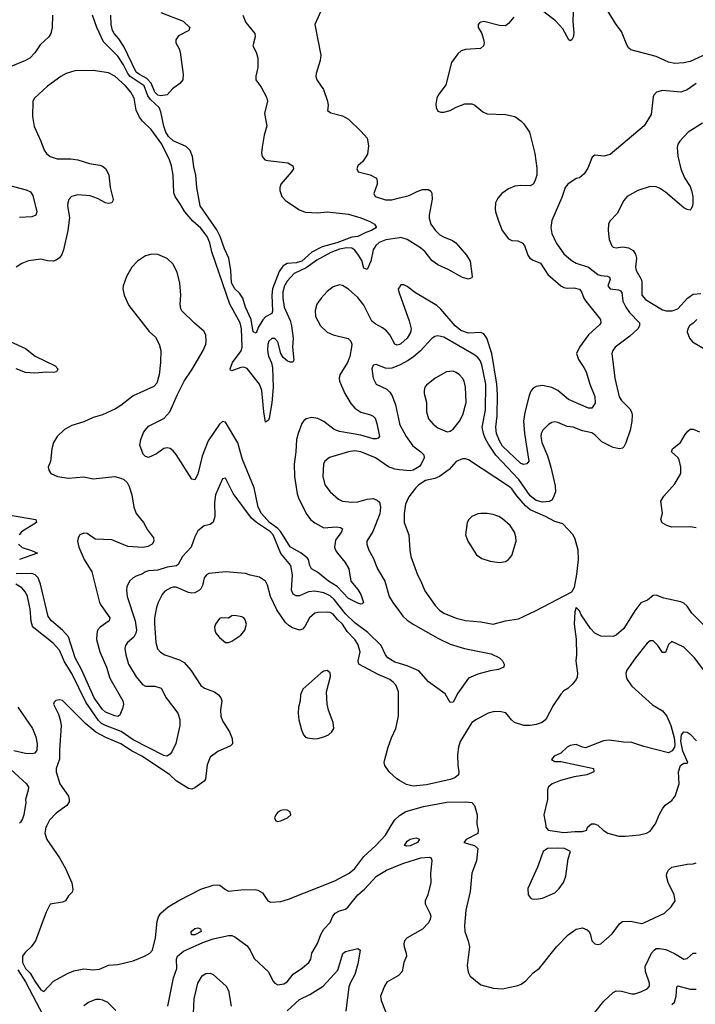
# Model space of a CAD drawing. Header units: inches. Extents: x 1384664 to 1536621, y 460766 to 646467.
# Tile 305 of 488: x 1507532 to 1511923, y 538837 to 545240. Entities that reach past the tile are written whole.
import ezdxf

# ---------------------------------------------------------------- set-up
doc = ezdxf.new("R2010")
doc.units = ezdxf.units.IN
doc.header["$MEASUREMENT"] = 0
for name, color, linetype in [('B5503', 7, 'Continuous'), ('B5504', 7, 'Continuous'), ('B5513', 7, 'Continuous'), ('B5514', 7, 'Continuous')]:
    doc.layers.add(name, color=color, linetype=linetype)

msp = doc.modelspace()

# ---------------------------------------------------------------- linework, layer by layer
at = {"layer": 'B5503', "color": 5}
for points, elevation in [([(1507707.5, 540000), (1507702.2, 539990), (1507696.5, 539950), (1507708.8, 539910), (1507791.7, 539790), (1507830, 539719.7), (1507870, 539626.8), (1507877.3, 539582.7), (1507874, 539566), (1507850, 539542), (1507830, 539509), (1507810, 539501.2), (1507730, 539488.7), (1507704.1, 539435.9), (1507634.9, 539250), (1507607, 539210), (1507566.6, 539173.4), (1507550.1, 539149.9), (1507550.1, 539110), (1507570, 539071), (1507599.1, 539039.1), (1507630, 538986.8), (1507670, 538932.2), (1507690, 538920.7), (1507752.2, 538987.8), (1507842.3, 539037.7), (1507884.4, 539055.6), (1507950, 539068.9), (1508010, 539060.8), (1508050, 539065.8), (1508110, 539092.3), (1508170, 539096.1), (1508270, 539118.9), (1508343.8, 539150), (1508378, 539170), (1508396.3, 539190), (1508415.2, 539270), (1508425.4, 539374.6), (1508435, 539405), (1508449.8, 539430), (1508496.8, 539470), (1508567, 539513), (1508710, 539586), (1508790, 539612.3), (1508815.1, 539615.1), (1508832.3, 539612.3), (1508870, 539582.8), (1508890, 539573.4), (1508970, 539582.3), (1509063.4, 539583.4), (1509079.9, 539579.9), (1509110, 539562), (1509145.5, 539510), (1509162.2, 539502.2), (1509230, 539506.1), (1509278.7, 539521.3), (1509579.5, 539640.5), (1509672.9, 539690), (1509710, 539721.2), (1509770, 539798), (1509847.8, 539870), (1509910, 539936.5), (1509947.6, 540000)], 760), ([(1508495.5, 538824.5), (1508532.2, 539010), (1508552.7, 539070), (1508550.5, 539130), (1508557.8, 539150), (1508597.8, 539182.2), (1508721.6, 539238.4), (1508790, 539263.3), (1508890, 539285.4), (1508910, 539284.9), (1508930, 539275.3), (1509010, 539218.3), (1509029.1, 539190), (1509055.6, 539135.6), (1509150, 539047.7), (1509177, 538990), (1509190, 538974.4), (1509210, 538963.1), (1509250, 538969.2), (1509270, 538982.3), (1509310, 539033.8), (1509370, 539073.4), (1509411.2, 539110), (1509423.5, 539130), (1509431.7, 539170), (1509466.8, 539233.2), (1509488.9, 539291.1), (1509510, 539325.5), (1509550.4, 539369.6), (1509566.9, 539410), (1509581.6, 539430), (1509610, 539445.5), (1509650, 539456.8), (1509667.8, 539470), (1509729, 539550), (1509773.4, 539586.6), (1509852.1, 539670), (1509916.3, 539710), (1510000, 539743.7)], 740), ([(1509270, 538794.5), (1509350, 538868.2), (1509418.7, 538901.3), (1509504, 538956), (1509599.8, 539060.2), (1509631.5, 539168.5), (1509650, 539180.5), (1509730, 539200.7), (1509746, 539190), (1509730, 539101.2), (1509711.1, 539031.1), (1509681.8, 538978.2), (1509672.1, 538950), (1509651.6, 538791.6)], 720), ([(1507520.4, 539060.4), (1507570, 538983.3), (1507684, 538764)], 740), ([(1508662.5, 538777.5), (1508666.6, 538873.4), (1508690, 538974), (1508717.1, 539022.9), (1508742, 539038), (1508770, 539039.5), (1508790, 539030.4), (1508875.1, 538955.1), (1508890, 538926), (1508906.1, 538826.1)], 720), ([(1510000, 539030.7), (1509994.7, 539025.3), (1509919.5, 538980.5), (1509903.9, 538956.1), (1509878, 538890), (1509880.9, 538860.9), (1509933.7, 538730)], 740), ([(1507949.8, 538830), (1507979.7, 538850), (1508030, 538870.1), (1508051.3, 538870), (1508070, 538866.5), (1508102.4, 538850), (1508156.9, 538796.9)], 740)]:
    msp.add_lwpolyline(points, dxfattribs=dict(at, elevation=elevation))
at = {"layer": 'B5503', "color": 5, "elevation": 740}
msp.add_lwpolyline([(1508670, 539289.2), (1508648.7, 539290), (1508647, 539310), (1508670, 539330.3), (1508690, 539334.6), (1508708.1, 539328.1), (1508711.2, 539310)], close=True, dxfattribs=at)
at = {"layer": 'B5504', "color": 5}
for points, elevation in [([(1507744.4, 545270), (1507742.6, 545190), (1507734, 545150), (1507721.6, 545130), (1507664.1, 545075.9), (1507630, 545025.1), (1507598.4, 544990), (1507570, 544974), (1507481.5, 544938.5)], 660), ([(1508983.2, 545270), (1509002.7, 545222.7), (1509059.5, 545150), (1509062.3, 545130), (1509046.7, 545070), (1509068.5, 545030), (1509079.1, 544990), (1509079.1, 544930), (1509066.7, 544873.3), (1509066.7, 544850), (1509100.8, 544800.8), (1509136.7, 544736.7), (1509143.1, 544710), (1509124.2, 544630), (1509139.3, 544550), (1509120.5, 544490), (1509107.7, 544412.3), (1509104.6, 544375.4), (1509108.2, 544350), (1509125.3, 544330), (1509143.9, 544323.9), (1509274.8, 544310), (1509308, 544290), (1509310, 544282), (1509312, 544270), (1509299.3, 544250), (1509228.7, 544170), (1509222, 544150), (1509222.6, 544130), (1509235.8, 544090), (1509262.6, 544062.6), (1509350, 544004.9), (1509387.7, 543987.7), (1509470, 543983.9), (1509530, 543990.3), (1509670, 543976.2), (1509750, 543951.3), (1509807.3, 543927.3), (1509839.1, 543910), (1509850.6, 543890), (1509819.3, 543870), (1509782.5, 543857.5), (1509730.4, 543830), (1509690, 543826.8), (1509592.5, 543790), (1509497.2, 543762.8), (1509430, 543728.3), (1509365.9, 543670), (1509330, 543659.3), (1509270, 543654.3), (1509243.4, 543636.6), (1509217.9, 543602.1), (1509175.2, 543490), (1509171, 543450), (1509174.2, 543345.8), (1509171, 543329), (1509130, 543308.7), (1509112, 543288), (1509082.4, 543237.6), (1509070, 543202), (1509050, 543209.6), (1509037.6, 543290), (1509000.4, 543370), (1508982.5, 543430), (1508961.3, 543461.3), (1508930, 543490.9), (1508908.7, 543528.7), (1508904.1, 543610), (1508890.7, 543690), (1508862.7, 543750), (1508836, 543830), (1508813.7, 543873.7), (1508705.3, 544030), (1508682.6, 544150), (1508677.9, 544230), (1508663.6, 544283.6), (1508655.6, 544350), (1508639.7, 544390), (1508614.7, 544414.7), (1508530, 544453.1), (1508500.3, 544480.3), (1508482.9, 544510), (1508468.7, 544548.8), (1508450, 544641.5), (1508438.6, 544670), (1508382.2, 544722.2), (1508365, 544745), (1508340.3, 544810), (1508250.1, 544870.1), (1508234, 544890), (1508206, 544946), (1508170, 545003.7), (1508076.1, 545096.1), (1508033.8, 545190), (1508005.1, 545270)], 660), ([(1508450, 545286.5), (1508594.8, 545230), (1508637.3, 545190), (1508630.6, 545170), (1508565.2, 545134.8), (1508547, 545110), (1508547.2, 545090), (1508568.9, 545050), (1508574.2, 545030), (1508595.1, 544884.9), (1508591.6, 544850), (1508573.9, 544826.1), (1508524.2, 544790), (1508490, 544751.9), (1508450, 544745.4), (1508430, 544749.9), (1508410, 544768.7), (1508386.9, 544826.9), (1508358.8, 544858.8), (1508310, 544884.4), (1508290, 544900.2), (1508210, 545066.3), (1508176.1, 545116.1), (1508146, 545150), (1508135.4, 545170), (1508125.8, 545210), (1508124.9, 545270)], 640), ([(1509490, 545295.3), (1509450.7, 545210), (1509488.5, 545010), (1509485.5, 544974.5), (1509459.1, 544890), (1509457.3, 544870), (1509464, 544850), (1509506.2, 544786.2), (1509533.4, 544710), (1509537.3, 544682.7), (1509532, 544650), (1509554.8, 544634.8), (1509630, 544614.9), (1509670, 544592.7), (1509750, 544516.3), (1509790.2, 544470.2), (1509799.9, 544419.9), (1509793.7, 544366.3), (1509761.7, 544318.3), (1509730.8, 544290), (1509722.8, 544270), (1509732, 544250), (1509810, 544232.4), (1509850.7, 544210), (1509856.3, 544190), (1509855.5, 544170), (1509834.4, 544110), (1509842.4, 544090), (1509910, 544068.5), (1509950, 544068.6), (1510000, 544081.1)], 680), ([(1510000, 543821.5), (1509911, 543809), (1509869.4, 543790.6), (1509847.7, 543772.3), (1509830, 543743.5), (1509814.4, 543670), (1509790, 543615.8), (1509770, 543625.4), (1509754.9, 543674.9), (1509734.8, 543710), (1509710, 543740.6), (1509690, 543753.5), (1509656.9, 543756.9), (1509610, 543747.7), (1509553.8, 543726.2), (1509462.6, 543677.4), (1509393.4, 543626.6), (1509316.3, 543590), (1509270, 543540.6), (1509252.6, 543510), (1509242.9, 543470), (1509241.4, 543430), (1509250.5, 543370), (1509290, 543283.2), (1509298.6, 543250), (1509310.1, 543170), (1509305.9, 543110), (1509313.4, 543026.6), (1509306.9, 543013.1), (1509290, 543012.9), (1509270, 543022.4), (1509244.3, 543044.3), (1509229.9, 543070), (1509210, 543144.4), (1509190, 543166.6), (1509170, 543167.7), (1509151.3, 543150), (1509144.4, 543130), (1509142.3, 543090), (1509150, 543052.4), (1509168.6, 543008.6), (1509176.1, 542976.1), (1509178.6, 542850), (1509170, 542749), (1509154.1, 542650), (1509150, 542635.6), (1509130, 542622), (1509118.4, 542690), (1509107, 542830), (1509090.3, 542870.3), (1509010, 542971.8), (1508990, 542979.9), (1508970, 542978.9), (1508910, 542956.9), (1508901.8, 542961.8), (1508899.8, 542970), (1508915.4, 543010), (1508972.3, 543087.7), (1508978.9, 543110), (1508972.8, 543230), (1508965.1, 543270), (1508898.2, 543390), (1508781.7, 543730), (1508767.1, 543790), (1508751.6, 543830), (1508710, 543885.4), (1508657.2, 543930), (1508604.8, 543990), (1508578.3, 544038.3), (1508542.2, 544090), (1508534.1, 544114.1), (1508529.9, 544230), (1508519.8, 544290), (1508506.8, 544330), (1508455.7, 544430), (1508386.6, 544526.6), (1508330, 544580.5), (1508310, 544605.6), (1508290, 544652.7), (1508275.2, 544730), (1508254.2, 544770), (1508219.9, 544810), (1508150, 544872.5), (1508110, 544894.4), (1508010.2, 544909.8), (1507890, 544906.8), (1507834.9, 544890), (1507799.5, 544870), (1507712.5, 544807.5), (1507627.3, 544730), (1507618, 544710), (1507614.4, 544610), (1507625.8, 544545.8), (1507670.3, 544450), (1507691.4, 544391.4), (1507706.4, 544370), (1507730.2, 544350.2), (1507776.5, 544336.5), (1507864.1, 544335.9), (1507909.4, 544329.4), (1507985, 544305), (1508053.3, 544293.3), (1508070, 544287.4), (1508090, 544272.2), (1508111.6, 544231.6), (1508119.4, 544150), (1508140.4, 544070), (1508138.3, 544061.7), (1508130.3, 544049.7), (1508110, 544045.4), (1508090, 544048.7), (1508037.6, 544077.6), (1507990, 544095.3), (1507910, 544101.6), (1507868.6, 544091.4), (1507851.7, 544070), (1507844, 544050), (1507843.2, 544030), (1507855, 543955), (1507845.4, 543870), (1507817.2, 543742.8), (1507805.8, 543714.2), (1507790, 543692.2), (1507770, 543677.1), (1507750, 543670.7), (1507711.7, 543671.7), (1507670, 543683.5), (1507590, 543672.2), (1507546.1, 543653.9), (1507510, 543632)], 680), ([(1507450, 544166.7), (1507573.1, 544133.1), (1507601.3, 544121.3), (1507616.9, 544096.9), (1507642.8, 543990), (1507638, 543970), (1507610, 543958.8), (1507530, 543953.2)], 660), ([(1510000, 543128.8), (1509984.8, 543124.8), (1509969.8, 543130), (1509937.6, 543190), (1509916.5, 543216.5), (1509890, 543236.4), (1509842.2, 543262.2), (1509820.4, 543280.4), (1509770, 543383), (1509730, 543434), (1509670, 543489), (1509630, 543512.8), (1509610, 543516.1), (1509570, 543502.8), (1509530, 543472.9), (1509490.7, 543429.3), (1509464.5, 543390), (1509452.7, 543350), (1509454.8, 543310), (1509486.2, 543250), (1509530, 543209.2), (1509570, 543190.2), (1509666.3, 543166.3), (1509685, 543150), (1509690.6, 543130), (1509689.6, 543110), (1509679, 543050), (1509663.7, 543010), (1509613.4, 542930), (1509608.6, 542910), (1509611, 542890), (1509644.8, 542810), (1509684.9, 542744.9), (1509710, 542714), (1509748.5, 542688.5), (1509812.4, 542670), (1509830, 542661.6), (1509841.6, 542650), (1509854.2, 542614.2), (1509870.3, 542530), (1509861.7, 542518.3), (1509850, 542514), (1509830, 542515.5), (1509750, 542539.3), (1509610, 542561.9), (1509575.1, 542575.1), (1509510, 542626.6), (1509470, 542646.8), (1509430, 542654.1), (1509394.3, 542645.7), (1509375.8, 542630), (1509366.1, 542613.9), (1509341.1, 542550), (1509330.8, 542510), (1509327.2, 542430), (1509316.6, 542350), (1509317.5, 542270), (1509336.3, 542156.3), (1509344.6, 542130), (1509393.1, 542030), (1509421.4, 541990), (1509450, 541967.5), (1509510, 541936.1), (1509590, 541943.3), (1509618.1, 541938.1), (1509630.2, 541930.2), (1509623.8, 541910), (1509584.1, 541855.9), (1509578.5, 541810), (1509584.7, 541790), (1509597.5, 541770), (1509648.1, 541710), (1509671.4, 541670), (1509685.3, 541590), (1509730, 541534.4), (1509750, 541502), (1509766, 541450), (1509759.1, 541440.9), (1509750, 541439.3), (1509730, 541446.9), (1509670, 541475.3), (1509595, 541555), (1509539.8, 541590), (1509468.1, 541648.1), (1509429.4, 541669.4), (1509419, 541690), (1509408.3, 541730), (1509400.4, 541740.4), (1509361.5, 541770), (1509290, 541812.2), (1509230.4, 541910.4), (1509210.7, 541930.7), (1509155.9, 541970), (1509103.3, 542030), (1509081.9, 542070), (1509055.3, 542195.3), (1508981.2, 542381.2), (1508949.5, 542489.5), (1508870, 542623.7), (1508850, 542627), (1508830, 542609.6), (1508757.9, 542502.1), (1508717.2, 542402.8), (1508690, 542284.5), (1508670, 542248), (1508650, 542253), (1508550, 542413), (1508530, 542437.4), (1508510, 542451.1), (1508490, 542455.4), (1508470, 542451.1), (1508422.3, 542417.7), (1508370, 542394), (1508350, 542398.7), (1508334.3, 542414.3), (1508312.5, 542472.5), (1508319.8, 542510), (1508340, 542560), (1508370, 542596), (1508470, 542647.9), (1508508.3, 542690), (1508557.3, 542802.7), (1508601.8, 542890), (1508650, 542962.3), (1508724, 543090), (1508741.2, 543130), (1508743.1, 543150), (1508741.5, 543190), (1508730, 543215.1), (1508667.5, 543267.5), (1508586.7, 543346.7), (1508579.4, 543359.4), (1508574.3, 543390), (1508580.4, 543450), (1508573.1, 543530), (1508556.1, 543596.1), (1508529.7, 543650), (1508490, 543686.6), (1508430, 543713.3), (1508390, 543716.3), (1508350, 543705.6), (1508298, 543670), (1508261.6, 543630), (1508227, 543570), (1508204.9, 543510), (1508202, 543490), (1508210.3, 543450), (1508241.8, 543381.8), (1508373.3, 543213.3), (1508414.9, 543174.9), (1508439.3, 543130), (1508448.7, 543088.7), (1508447.8, 543010), (1508438, 542930), (1508423.8, 542876.2), (1508404.8, 542855.2), (1508270, 542793.5), (1508189.5, 542730.5), (1508155.3, 542710), (1508070, 542671.3), (1508010, 542654.3), (1507950, 542625), (1507870, 542602), (1507823.7, 542576.3), (1507775.9, 542530), (1507751.8, 542490), (1507741.3, 542450), (1507732.4, 542367.6), (1507718, 542330), (1507720.5, 542310), (1507735.5, 542290), (1507778, 542270), (1507850, 542259.4), (1507950, 542266.8), (1508010, 542254.4), (1508150, 542268.9), (1508190, 542259.5), (1508209.1, 542249.1), (1508230.2, 542230.2), (1508244.4, 542204.4), (1508260.3, 542150), (1508273.6, 542070), (1508289.2, 542030), (1508336.5, 541970), (1508363.3, 541923.3), (1508402, 541870), (1508404, 541850), (1508392.2, 541830), (1508365.9, 541814.1), (1508331.7, 541808.3), (1508235.4, 541815.4), (1508130, 541858.5), (1508022.9, 541862.9), (1507970, 541898.2), (1507950, 541901.5), (1507922.4, 541890), (1507912.2, 541870), (1507908.7, 541848.7), (1507916.4, 541810), (1507952, 541730), (1508000.3, 541650), (1508051.3, 541450), (1508060.8, 541430), (1508118.2, 541350), (1508114.6, 541330), (1508054.4, 541290), (1508038.3, 541270), (1508032.9, 541247.1), (1508032.3, 541210), (1508052.5, 541130), (1508095.3, 541030), (1508119, 540959), (1508203.1, 540810), (1508205.7, 540790), (1508199.9, 540760.1), (1508183.1, 540716.9), (1508170.2, 540709.8), (1508150, 540713.5), (1508090, 540736.5), (1508070, 540754.3), (1508016.1, 540830), (1507934.2, 541014.2), (1507893.3, 541090), (1507850, 541226.2), (1507809.9, 541269.9), (1507739.2, 541330), (1507718.1, 541358.1), (1507666.9, 541570), (1507651.1, 541610), (1507632.9, 541630), (1507610, 541638.5), (1507510, 541637)], 720), ([(1510000, 543500.7), (1509993, 543490), (1509995.8, 543470), (1510000, 543458.3)], 720), ([(1507470, 543147.2), (1507570, 543102.6), (1507632.6, 543052.6), (1507762.4, 542990), (1507779.5, 542970), (1507777.7, 542962.3), (1507770.7, 542950), (1507753.4, 542946.6), (1507708.1, 542948.1), (1507630, 542941.8), (1507570, 542946.7), (1507510, 542969.2)], 680), ([(1510000, 542994.3), (1509990, 542989), (1509950, 542974.2), (1509930, 542972.9), (1509910, 542975.1), (1509850, 542997.2), (1509830, 542993.2), (1509822, 542970), (1509830.4, 542910), (1509850, 542870.7), (1509917.8, 542837.8), (1509937.8, 542817.8), (1509953.5, 542793.5), (1509975.7, 542735.7), (1510000, 542614.6)], 740), ([(1510000, 542313.9), (1509970, 542316.8), (1509930, 542332.2), (1509845.1, 542390), (1509750, 542429.2), (1509710, 542436.1), (1509669, 542431), (1509546.8, 542393.2), (1509516.3, 542370), (1509506, 542350), (1509501.5, 542270), (1509516, 542216), (1509549.4, 542169.4), (1509603.2, 542123.2), (1509630.8, 542110), (1509690, 542102), (1509730, 542105.2), (1509790, 542121.6), (1509830, 542125.8), (1509856.5, 542116.5), (1509870, 542102), (1509877.7, 542070), (1509872.2, 542027.8), (1509828.3, 541911.7), (1509788.8, 541850), (1509788.5, 541830), (1509801.3, 541790), (1509830, 541740.7), (1509857.3, 541670), (1509905.2, 541590), (1509934.4, 541490), (1509956.8, 541450), (1510000, 541391.6)], 740), ([(1510000, 541052.7), (1509970, 541061.5), (1509925, 541090), (1509909, 541110), (1509881.8, 541170), (1509794.8, 541254.8), (1509710, 541318.5), (1509650, 541376.2), (1509576.9, 541470), (1509550, 541494.1), (1509510, 541513.2), (1509450, 541523.1), (1509410, 541519.5), (1509350, 541494), (1509330, 541494), (1509310, 541504.2), (1509298.9, 541530), (1509305.4, 541630), (1509294, 541690), (1509229, 541769), (1509179.9, 541890), (1509161.5, 541910), (1509071.1, 541971.1), (1509039.4, 541999.4), (1508920.2, 542159.8), (1508870, 542259), (1508850, 542255.3), (1508804.9, 542150), (1508798.6, 542101.4), (1508800.3, 542010), (1508790, 541972.3), (1508770, 541958), (1508732.1, 541947.9), (1508690, 541916), (1508670, 541877.2), (1508646.9, 541810), (1508590, 541748.6), (1508562, 541698), (1508550.7, 541689.3), (1508490, 541680.9), (1508430, 541660.1), (1508370, 541656.8), (1508350.4, 541650), (1508330, 541635.6), (1508290, 541622.4), (1508268.7, 541610), (1508245.7, 541590), (1508228.4, 541551.6), (1508226.2, 541530), (1508231.3, 541490), (1508282.9, 541330), (1508290.7, 541270), (1508287.5, 541250), (1508274.9, 541225.1), (1508233.4, 541190), (1508220.3, 541170), (1508216.5, 541150), (1508221.2, 541110), (1508239.7, 541050), (1508290, 540966.3), (1508330, 540916.5), (1508350, 540905.5), (1508410, 540906.3), (1508452.1, 540892.1), (1508483.2, 540830), (1508560.4, 540730), (1508573.4, 540690), (1508572.4, 540650), (1508547.1, 540532.9), (1508521.2, 540478.8), (1508510, 540464.5), (1508488.5, 540451.5), (1508470, 540454.7), (1508270, 540556.7), (1508191.1, 540611.1), (1508089.3, 540649.3), (1508064.1, 540664.1), (1508043.3, 540683.3), (1507962.4, 540802.4), (1507870, 540987.8), (1507823.7, 541063.7), (1507790, 541140.3), (1507750, 541186.6), (1507624.8, 541284.8), (1507616.1, 541296.1), (1507605.6, 541325.6), (1507599.1, 541410), (1507582.2, 541490), (1507570, 541518.3), (1507546.4, 541546.4), (1507507.6, 541570)], 740), ([(1507470, 542017.2), (1507638, 541990), (1507641.3, 541970), (1507544.1, 541910), (1507529.4, 541890)], 680), ([(1507523.6, 541830), (1507547.2, 541807.2), (1507609.1, 541789.1), (1507647.3, 541770), (1507530.3, 541730)], 680), ([(1510000, 540292.3), (1509982.5, 540302.5), (1509933, 540350), (1509906, 540390), (1509901.3, 540410), (1509904.7, 540430), (1509926.3, 540510), (1509948, 540570), (1509976.9, 540630), (1509994.7, 540710), (1509994.7, 540870), (1509978.7, 540910), (1509962.8, 540930), (1509938, 540950), (1509861.9, 540981.9), (1509736.3, 541050), (1509732.1, 541070), (1509745, 541130), (1509730, 541179.7), (1509709.8, 541210), (1509661.3, 541261.3), (1509630.4, 541310), (1509598.6, 541338.6), (1509570, 541374.1), (1509550, 541384.8), (1509530, 541387.9), (1509470, 541385.8), (1509450, 541380.8), (1509416.5, 541350), (1509385.9, 541294.1), (1509370, 541276.2), (1509350, 541271.3), (1509306.3, 541286.3), (1509280.9, 541300.9), (1509260.7, 541320.7), (1509202.5, 541402.5), (1509161.6, 541490), (1509142.6, 541562.6), (1509130, 541589.2), (1509090, 541616), (1509030, 541627.8), (1508998.8, 541638.8), (1508870, 541650.7), (1508762.1, 541637.9), (1508745.3, 541630), (1508730.3, 541610), (1508719.6, 541560.4), (1508710, 541539.7), (1508701.5, 541530), (1508670, 541512.8), (1508650, 541509.9), (1508630, 541514.5), (1508550, 541549.8), (1508530, 541550.8), (1508514.3, 541545.7), (1508476.5, 541523.5), (1508457.6, 541502.4), (1508431.6, 541450), (1508422.3, 541417.7), (1508408.7, 541351.3), (1508407.2, 541312.8), (1508416.9, 541190), (1508428.4, 541148.4), (1508446.6, 541126.6), (1508474.9, 541110), (1508570, 541078.4), (1508600.6, 541060.6), (1508645, 541010), (1508710.3, 540910), (1508732.9, 540892.9), (1508799.1, 540870), (1508824.4, 540850), (1508838.4, 540830), (1508844.9, 540810), (1508836.5, 540750), (1508838.7, 540710), (1508850, 540680.7), (1508895.5, 540610), (1508914, 540566), (1508914.8, 540530), (1508902.5, 540517.5), (1508819, 540481), (1508770, 540443.7), (1508750, 540395.3), (1508738.9, 540301.1), (1508731.4, 540288.6), (1508670, 540244.5), (1508650, 540237.2), (1508630, 540240.8), (1508549.6, 540289.6), (1508507.1, 540330), (1508330, 540448.6), (1508263.9, 540483.9), (1508190, 540531.8), (1508091.3, 540571.3), (1508027.2, 540607.2), (1507961.3, 540661.3), (1507810, 540812.3), (1507790, 540817.2), (1507767.3, 540812.7), (1507756.9, 540803.1), (1507751.3, 540790), (1507783.7, 540723.7), (1507797.7, 540677.7), (1507801.1, 540650), (1507791, 540490), (1507791.6, 540431.6), (1507768.2, 540370), (1507769.1, 540350), (1507793.8, 540270), (1507848.2, 540190), (1507854.4, 540170), (1507853.8, 540153.8), (1507839.5, 540130), (1507770, 540079.7), (1507725.7, 540034.3), (1507707.5, 540000)], 760), ([(1507520.5, 540770), (1507615.1, 540630), (1507636.2, 540576.2), (1507645.8, 540530), (1507642.9, 540490), (1507630, 540471.1), (1507613.9, 540466.1), (1507570, 540467.5), (1507493.9, 540486.1)], 740), ([(1507424.4, 540410), (1507576.5, 540270), (1507588.9, 540250), (1507587.6, 540230), (1507570.3, 540170), (1507571.1, 540150), (1507557.9, 540070), (1507550, 540042.4), (1507538.2, 540021.8), (1507530, 540014.4)], 740), ([(1509947.6, 540000), (1509970, 540037.8), (1510000, 540064)], 760)]:
    msp.add_lwpolyline(points, dxfattribs=dict(at, elevation=elevation))
at = {"layer": 'B5504', "color": 5, "elevation": 780}
for points in [[(1508930, 541366.6), (1508910, 541364), (1508890, 541349), (1508842, 541350), (1508830, 541346), (1508804.9, 541310), (1508797.3, 541290), (1508800.7, 541270), (1508807.7, 541250), (1508830, 541222.8), (1508870, 541191), (1508890, 541190.8), (1508910, 541198.8), (1508970, 541238), (1508996.2, 541270), (1509007.3, 541310), (1508997.7, 541337.7), (1508989.6, 541349.6), (1508976.9, 541356.9)], [(1509530, 541007), (1509510, 541004.5), (1509488.5, 540991.5), (1509373.5, 540886.5), (1509357.6, 540850), (1509354.4, 540810), (1509344.9, 540770), (1509342.4, 540730), (1509346.7, 540686.7), (1509362.8, 540622.8), (1509377.3, 540590), (1509390, 540574.8), (1509402, 540570), (1509450, 540563), (1509470, 540565.5), (1509510, 540576.3), (1509539, 540590), (1509561.2, 540610), (1509573.2, 540630), (1509569.3, 540670), (1509539.7, 540750), (1509531.3, 540790), (1509527.3, 540870), (1509553.3, 540970), (1509550, 540992.7)], [(1509250, 540102.7), (1509230, 540098), (1509210, 540086), (1509196.3, 540070), (1509188, 540050), (1509196, 540030), (1509210, 540026.9), (1509230, 540030.4), (1509271.8, 540050), (1509293.6, 540070), (1509289.3, 540089.3), (1509270, 540099.3)]]:
    msp.add_lwpolyline(points, close=True, dxfattribs=at)
at = {"layer": 'B5513', "color": 5}
for points, elevation in [([(1510506.3, 540000), (1510511.8, 539970), (1510510, 539948), (1510434, 539910), (1510418.8, 539890), (1510488.9, 539868.9), (1510510.5, 539850), (1510502, 539770), (1510470.4, 539689.6), (1510460.5, 539570), (1510432.2, 539450), (1510422.3, 539350), (1510426.3, 539310), (1510447.1, 539250), (1510454.9, 539210), (1510440.4, 539090), (1510446.4, 539046.4), (1510460.5, 539020.5), (1510530, 538964.7), (1510610, 538942), (1510670, 538937.1), (1510770, 538958.7), (1510791.9, 538968.1), (1510821.6, 538990), (1510870, 539041.3), (1510910, 539072.4), (1511021.1, 539210), (1511098, 539290), (1511150, 539326), (1511190, 539334.4), (1511220.6, 539320.6), (1511233, 539310), (1511243, 539290), (1511250.7, 539250), (1511270, 539230.7), (1511290, 539225.5), (1511310, 539230.6), (1511384.1, 539295.9), (1511430, 539360.7), (1511450, 539376.3), (1511501.7, 539378.3), (1511576.6, 539363.4), (1511590, 539366), (1511722.4, 539430), (1511767.1, 539470), (1511793.7, 539510), (1511785.7, 539550), (1511746.3, 539630), (1511736.2, 539670), (1511739.5, 539690), (1511749.4, 539710), (1511771.5, 539728.5), (1511870, 539748), (1511910, 539750.5), (1511930, 539758)], 760), ([(1510951, 540000), (1510952.7, 539990), (1510967.7, 539970), (1511070, 539953.5), (1511140.8, 539960.8), (1511190, 539960.5), (1511219, 539970), (1511222, 539990), (1511235, 540000)], 780), ([(1511292.9, 540000), (1511324, 539970), (1511355.5, 539950), (1511427.3, 539930), (1511470, 539929.6), (1511561.7, 539938.3), (1511606.6, 539950), (1511630, 539963.1), (1511656.7, 540000)], 780), ([(1510000, 539743.7), (1510030, 539755.8), (1510138.9, 539790), (1510194.4, 539794.4), (1510207, 539790), (1510211, 539771), (1510202.2, 539690), (1510203.6, 539630), (1510186, 539550), (1510167.9, 539510), (1510167.8, 539490), (1510198, 539430), (1510203.7, 539410), (1510200.3, 539390), (1510190, 539367.3), (1510150, 539326), (1510050.8, 539270), (1510033.4, 539250), (1510028.4, 539230), (1510030.5, 539210), (1510044.9, 539170), (1510046.8, 539150), (1510028, 539110), (1510018.8, 539050), (1510000, 539030.7)], 740), ([(1511270, 538783.9), (1511330, 538856.5), (1511390, 538913.4), (1511410, 538924.9), (1511443.4, 538923.4), (1511510, 538904.4), (1511530, 538904.9), (1511570, 538918.4), (1511610, 538938.4), (1511624.9, 538955.1), (1511626, 538974), (1511599.9, 539050), (1511597.4, 539082.6), (1511639.3, 539170), (1511655.1, 539190), (1511670, 539199.1), (1511690, 539200.7), (1511732.6, 539192.6), (1511788.1, 539168.1), (1511850, 539131.7), (1511870, 539134.3), (1511910, 539168.9), (1511930, 539168.9)], 740), ([(1511770, 538835.2), (1511787.4, 538850), (1511799.6, 538890), (1511804, 538950), (1511810, 538956.5), (1511890, 538936.5), (1511930, 538934.9)], 720)]:
    msp.add_lwpolyline(points, dxfattribs=dict(at, elevation=elevation))
for points, elevation in [([(1510045.3, 539865.3), (1510032.3, 539870), (1510050, 539898.7), (1510070, 539911.5), (1510110, 539918.7), (1510131.8, 539911.8), (1510118.7, 539890), (1510070, 539868)], 740), ([(1511030, 539852.2), (1510962.8, 539850), (1510934.8, 539830), (1510897.3, 539730), (1510834.8, 539590), (1510838, 539550), (1510850.9, 539530.9), (1510862.8, 539522.8), (1510890, 539520.7), (1510930, 539528), (1511010, 539562), (1511038, 539590), (1511066.6, 539630), (1511082, 539670), (1511097.5, 539782.5), (1511113.2, 539830), (1511073.2, 539850)], 780)]:
    msp.add_lwpolyline(points, close=True, dxfattribs=dict(at, elevation=elevation))
at = {"layer": 'B5514', "color": 5}
for points, elevation in [([(1511130.4, 545290), (1511128.4, 545230), (1511133.4, 545150), (1511130, 545126), (1511122, 545110), (1511110, 545104), (1511102, 545110), (1511061.4, 545181.4), (1511013.9, 545233.9), (1510910, 545312.9)], 720), ([(1512023.1, 545030), (1511891.2, 544968.8), (1511850, 544960.2), (1511790, 544956.5), (1511750, 544965), (1511670, 545002), (1511504.5, 545044.5), (1511490, 545056.9), (1511477.4, 545077.4), (1511444.5, 545164.5), (1511409.7, 545210), (1511347.1, 545310)], 720), ([(1510743.5, 545256.5), (1510710, 545216.2), (1510690, 545200.7), (1510650, 545201.6), (1510550, 545227.6), (1510530, 545225.1), (1510520.9, 545219.1), (1510513, 545210), (1510512.7, 545190), (1510534.9, 545150), (1510547.5, 545112.5), (1510550.7, 545089.3), (1510546, 545070), (1510527.3, 545052.7), (1510430, 545045.6), (1510402.6, 545037.4), (1510380.7, 545019.3), (1510339, 544961), (1510302.2, 544817.8), (1510252.4, 544750), (1510244.4, 544730), (1510236.3, 544690), (1510239.1, 544670), (1510250, 544646), (1510270, 544638), (1510290, 544639.5), (1510330, 544650.4), (1510370, 544672), (1510425.9, 544694.1), (1510470, 544694), (1510490, 544683.8), (1510542.2, 544642.2), (1510570, 544628.7), (1510690, 544624.2), (1510750, 544610.3), (1510790, 544583.7), (1510810, 544563.7), (1510845.3, 544510), (1510879.5, 544370), (1510894.4, 544274.4), (1510892.9, 544230), (1510881.3, 544190), (1510869.3, 544170.7), (1510850, 544159.8), (1510790, 544161.4), (1510750, 544156.8), (1510710, 544139.4), (1510665.8, 544110), (1510639.7, 544080.3), (1510625.4, 544050), (1510621.6, 544010), (1510625.6, 543990), (1510645.4, 543925.4), (1510668.9, 543870), (1510710, 543814.9), (1510730, 543805.2), (1510770, 543801.4), (1510799, 543790), (1510812.6, 543772.6), (1510835.9, 543710), (1510848.8, 543688.8), (1510870, 543675.9), (1510917.6, 543657.6), (1510963.9, 543583.9), (1511050, 543509.2), (1511070, 543498), (1511090, 543493.4), (1511136.1, 543496.1), (1511170, 543488.5), (1511184.6, 543470), (1511198.3, 543430), (1511211.6, 543410), (1511307.4, 543290), (1511310.4, 543270), (1511302.2, 543257.8), (1511229, 543191), (1511171.6, 543110), (1511152.2, 543070), (1511163.6, 543030), (1511199.4, 542979.4), (1511214.3, 542950), (1511238, 542870), (1511270.2, 542790), (1511272.4, 542747.6), (1511250, 542714.5), (1511230, 542715.1), (1511098.7, 542770), (1511030, 542829.9), (1510990, 542848.4), (1510930, 542861), (1510890, 542854.6), (1510870, 542843.5), (1510854.8, 542825.2), (1510842.6, 542797.4), (1510815, 542685), (1510807.3, 542630), (1510812.5, 542550), (1510840.8, 542370), (1510829, 542351), (1510810, 542347.4), (1510790, 542354.2), (1510670, 542466.3), (1510650, 542502.2), (1510631.2, 542550), (1510627, 542590), (1510635.2, 542664.8), (1510637.3, 542802.7), (1510632.4, 542870), (1510601.6, 543070), (1510568.5, 543168.5), (1510550, 543198.2), (1510530, 543207.2), (1510450, 543201), (1510399.8, 543219.8), (1510362, 543250), (1510270, 543357.7), (1510242.8, 543382.8), (1510103.8, 543463.8), (1510050, 543505.6), (1510030, 543517), (1510010, 543516), (1510000, 543500.7)], 720), ([(1511930, 544824.8), (1511870, 544784.2), (1511830, 544769.8), (1511710, 544779.1), (1511670.3, 544769.7), (1511653, 544750), (1511650, 544738), (1511636.2, 544623.8), (1511590.4, 544550), (1511370, 544363), (1511330, 544352), (1511270, 544359.3), (1511252.8, 544347.2), (1511225.8, 544274.2), (1511201.4, 544238.6), (1511170, 544212), (1511150, 544207), (1511094, 544170), (1511077.1, 544150), (1511056.3, 544083.7), (1510990, 543934), (1510984.2, 543890), (1510992, 543850), (1511019.6, 543790), (1511070, 543718), (1511115.9, 543675.9), (1511150, 543658), (1511230, 543630.2), (1511290, 543583.5), (1511310, 543576.1), (1511352.2, 543572.2), (1511365.5, 543565.5), (1511369.2, 543550), (1511355.2, 543510), (1511360.9, 543500.9), (1511371, 543491), (1511424.3, 543484.3), (1511437.9, 543477.9), (1511445.8, 543465.8), (1511451.6, 543410), (1511471, 543371), (1511496.8, 543336.8), (1511561.8, 543270), (1511561.6, 543250), (1511549.3, 543230), (1511498.8, 543181.2), (1511402, 543110), (1511387.2, 543090), (1511381.7, 543070), (1511400.6, 542910), (1511428.8, 542788.8), (1511443.9, 542763.9), (1511497.6, 542710), (1511509.2, 542690), (1511513.9, 542670), (1511511.7, 542628.3), (1511499.8, 542570), (1511472.1, 542487.9), (1511458, 542462), (1511450, 542453.7), (1511430, 542448.9), (1511390, 542458.4), (1511316.1, 542496.1), (1511270, 542541.1), (1511250, 542554.6), (1511190, 542566.9), (1511130, 542591.1), (1511090, 542595.8), (1511030, 542621.3), (1511010, 542624.7), (1510990, 542620.5), (1510970, 542608.2), (1510932.8, 542570), (1510922.3, 542550), (1510918.5, 542530), (1510926, 542490), (1510963, 542403), (1510983.5, 542330), (1511012.8, 542210), (1511014.3, 542170), (1511000.7, 542130), (1510990, 542116), (1510974, 542106), (1510930, 542101.9), (1510890, 542113.4), (1510850, 542144.3), (1510777.4, 542250), (1510628, 542408), (1510579.2, 542479.2), (1510558.4, 542518.4), (1510546.3, 542550), (1510538.7, 542590), (1510559.4, 542700.6), (1510562.3, 542870), (1510536, 542996), (1510524.9, 543024.9), (1510510, 543044.4), (1510484.1, 543064.1), (1510290, 543175.4), (1510250, 543183.8), (1510230, 543179.8), (1510210, 543167.4), (1510134.7, 543085.3), (1510092, 543048), (1510056.2, 543023.8), (1510000, 542994.3)], 740), ([(1511970, 544567.2), (1511876.4, 544510), (1511822.4, 544450), (1511808.9, 544430), (1511806, 544410), (1511810, 544352), (1511829, 544270), (1511853, 544213), (1511890, 544156.3), (1511899.5, 544130), (1511907.2, 544090), (1511908.4, 544050), (1511905.5, 544030), (1511894.2, 544005.8), (1511890, 544002.7), (1511870, 544005.6), (1511850, 544016.9), (1511730, 544119.7), (1511690, 544145.4), (1511670, 544153.7), (1511630, 544156), (1511550, 544128.6), (1511480.4, 544090), (1511457.4, 544062.6), (1511417.3, 543982.7), (1511367.7, 543930), (1511359.1, 543910), (1511356.4, 543870), (1511363.1, 543810), (1511380.4, 543770), (1511390, 543761.3), (1511410, 543757.4), (1511450, 543762.2), (1511490, 543757.5), (1511519.5, 543739.5), (1511535.7, 543715.7), (1511540.5, 543690), (1511535.8, 543630), (1511538.9, 543610), (1511572, 543552), (1511576.1, 543536.1), (1511575.6, 543450), (1511600.6, 543420.6), (1511710, 543352.6), (1511733.1, 543346.9), (1511773.4, 543346.6), (1511810, 543359.1), (1511872.7, 543430), (1511910, 543456.3), (1511959.8, 543459.8)], 760), ([(1510000, 544081.1), (1510063.1, 544096.9), (1510116, 544124), (1510150, 544135.8), (1510190, 544136.3), (1510205.1, 544125.1), (1510211.7, 544111.7), (1510212.7, 544072.7), (1510193.5, 543970), (1510193.6, 543950), (1510204.6, 543910), (1510231.7, 543871.7), (1510262.2, 543842.2), (1510287.4, 543827.4), (1510344.9, 543804.9), (1510366.4, 543790), (1510436, 543710), (1510459.7, 543670), (1510473.2, 543570), (1510470, 543560.9), (1510450, 543553.7), (1510410, 543563.1), (1510316.3, 543616.3), (1510250, 543646), (1510210, 543675), (1510166.8, 543730), (1510136.4, 543756.4), (1510050, 543811.2), (1510010, 543822.9), (1510000, 543821.5)], 680), ([(1510000, 543458.3), (1510062.7, 543282.7), (1510076.1, 543230), (1510073.1, 543206.9), (1510050.9, 543169.1), (1510010, 543131.4), (1510000, 543128.8)], 720), ([(1511933, 543290), (1511910, 543266), (1511886, 543250), (1511874.8, 543230), (1511870.8, 543210), (1511886, 543170), (1511906, 543146), (1511990, 543094.9)], 760), ([(1510000, 542614.6), (1510000.9, 542610), (1510044.1, 542530), (1510088.3, 542470), (1510140.3, 542430), (1510158.9, 542410), (1510160.8, 542390), (1510142.3, 542350), (1510130, 542335), (1510090, 542310.5), (1510070, 542307.1), (1510000, 542313.9)], 740), ([(1511930, 541935.3), (1511890, 541943.2), (1511770, 541939.1), (1511739.3, 541950), (1511708.3, 541968.3), (1511699.5, 541990), (1511709.4, 542030.6), (1511698.7, 542110), (1511718.2, 542141.8), (1511790, 542221.6), (1511829.9, 542290.1), (1511829.9, 542330), (1511817.6, 542377.6), (1511810, 542392.6), (1511769.7, 542430), (1511775.6, 542450), (1511828, 542490), (1511857.4, 542542.6), (1511874.9, 542565.1), (1511890, 542576.5), (1511910, 542577.8), (1511950, 542559.7)], 740), ([(1511990, 541292.6), (1511900.2, 541380.2), (1511870, 541425.6), (1511850, 541446.3), (1511830, 541454.7), (1511718, 541478), (1511670, 541498.4), (1511650, 541495.1), (1511613.6, 541466.4), (1511570, 541448.2), (1511530, 541396.9), (1511458, 541282), (1511410, 541238.5), (1511390, 541229.7), (1511310, 541231.2), (1511270, 541251.6), (1511242.2, 541282.2), (1511181.2, 541370), (1511170, 541395.3), (1511150, 541418), (1511141, 541390), (1511137.1, 541310), (1511148.3, 541211.7), (1511150.5, 541110.5), (1511146.4, 541070), (1511157, 540990), (1511154.7, 540965.3), (1511150, 540949.2), (1511123.9, 540916.1), (1511094, 540890), (1511070, 540876.2), (1511050, 540853.6), (1510999.8, 540780.2), (1510952.4, 540690), (1510928.4, 540670), (1510890, 540656.2), (1510850, 540649.8), (1510810, 540650.8), (1510749.2, 540670), (1510727.8, 540687.8), (1510692.2, 540732.2), (1510650, 540742.4), (1510610, 540738.7), (1510578, 540730), (1510501, 540690), (1510470, 540669), (1510394.6, 540545.4), (1510383.8, 540510), (1510378, 540462), (1510379.5, 540390), (1510386.5, 540350), (1510384.4, 540330), (1510361.1, 540310), (1510330, 540298.4), (1510175.2, 540264.8), (1510090, 540255.8), (1510045.7, 540265.7), (1510000, 540292.3)], 760), ([(1510000, 541391.6), (1510021.9, 541361.9), (1510050, 541336), (1510090, 541310.2), (1510250, 541218.4), (1510330, 541178.9), (1510424, 541150), (1510595.6, 541115.6), (1510650, 541090.8), (1510671.3, 541070), (1510682, 541050), (1510678, 541030), (1510644.9, 541015.1), (1510590, 541006), (1510510, 540983.9), (1510450, 540958.2), (1510379.4, 540860.6), (1510350, 540802.4), (1510330, 540800.3), (1510297.3, 540857.3), (1510190, 540934.2), (1510125.8, 541005.8), (1510050, 541038), (1510000, 541052.7)], 740), ([(1512090, 540862.4), (1511917.4, 541090), (1511850, 541158.7), (1511770, 541195.6), (1511750, 541177), (1511730, 541125.2), (1511715.9, 541124.1), (1511710, 541124.5), (1511680.8, 541170), (1511650, 541201.7), (1511630, 541201.3), (1511610, 541185.6), (1511535.3, 541090), (1511478.4, 541010), (1511472.2, 540990), (1511473.7, 540970), (1511481.7, 540950), (1511510, 540905.3), (1511645.4, 540785.4), (1511710, 540746), (1511739.5, 540710), (1511764.9, 540650), (1511786.7, 540570), (1511790.9, 540529.1), (1511787.3, 540510), (1511773.7, 540486.3), (1511750, 540473.2), (1511590, 540513.3), (1511510, 540540.5), (1511457.4, 540542.6), (1511364, 540556), (1511326, 540550), (1511210, 540505.6), (1511190, 540509.6), (1511150, 540527.8), (1511110, 540520.4), (1511090.5, 540510), (1511049, 540471), (1511005.5, 540450), (1510988.2, 540430), (1511010, 540416.3), (1511050, 540416.3), (1511252.8, 540372.8), (1511262, 540370), (1511264.7, 540350), (1511218, 540330), (1511135.8, 540315.8), (1511046.6, 540293.4), (1510992.2, 540270), (1510966.7, 540250), (1510962.4, 540230), (1510963.1, 540170), (1510939.3, 540070), (1510951, 540000)], 780), ([(1511656.7, 540000), (1511664, 540010), (1511688, 540070), (1511711.1, 540108.9), (1511728.3, 540131.7), (1511770, 540162.8), (1511792.7, 540190), (1511818, 540270), (1511815.3, 540350), (1511828, 540390), (1511850, 540404.7), (1511870, 540404.7), (1511875.3, 540410), (1511843.2, 540483.2), (1511829.1, 540549.1), (1511833.2, 540590), (1511848.7, 540610), (1511870, 540606.8), (1511890, 540594), (1511930.5, 540550.5)], 780), ([(1510000, 540064), (1510006.9, 540070), (1510041.3, 540090), (1510157.2, 540122.8), (1510308.9, 540151.1), (1510432.9, 540152.9), (1510470.8, 540150), (1510488, 540130), (1510505.5, 540070), (1510504.4, 540010), (1510506.3, 540000)], 760), ([(1511235, 540000), (1511248, 540010), (1511269.2, 540010.8), (1511290, 540002.8), (1511292.9, 540000)], 780)]:
    msp.add_lwpolyline(points, dxfattribs=dict(at, elevation=elevation))
for points, elevation in [([(1510350, 542953.7), (1510306.8, 542950), (1510231.6, 542908.4), (1510175.3, 542864.7), (1510165.3, 542850), (1510161.7, 542830), (1510160.9, 542810), (1510175.8, 542750), (1510176.9, 542690), (1510190, 542645.5), (1510220.4, 542610), (1510250, 542585.7), (1510310, 542561.1), (1510330, 542564.2), (1510350, 542577), (1510390, 542628.5), (1510412.7, 542670), (1510433.8, 542750), (1510429.8, 542850), (1510420.4, 542890), (1510409.8, 542909.8), (1510390, 542931.3), (1510370, 542946.3)], 760), ([(1510430, 542385.1), (1510410, 542384.2), (1510370, 542367.6), (1510324.4, 542315.6), (1510261.3, 542270), (1510230, 542255.7), (1510170, 542242.9), (1510125.5, 542214.5), (1510105.2, 542194.8), (1510062, 542138), (1510039.5, 542090), (1510030.3, 542030), (1510030.3, 541970), (1510060.8, 541890), (1510067.8, 541790), (1510074.9, 541750), (1510118.5, 541630), (1510140.2, 541590), (1510166, 541526), (1510233.4, 541430), (1510261.3, 541401.3), (1510290, 541380.2), (1510370, 541348.2), (1510430, 541332.8), (1510530, 541325), (1510610, 541309.2), (1510690, 541330.2), (1510775.3, 541344.7), (1510884.4, 541395.6), (1511120.4, 541519.6), (1511139, 541550), (1511152.5, 541632.5), (1511163.7, 541730), (1511162, 541790), (1511142, 541862), (1511129.2, 541890), (1511062.9, 541962.9), (1511010, 541977.4), (1510949.6, 542010), (1510850, 542052.2), (1510819.4, 542079.4), (1510762.9, 542142.9), (1510730, 542188.9), (1510710, 542206.5), (1510450, 542378.4)], 760), ([(1510570, 542029.6), (1510530, 542029.6), (1510510, 542027), (1510470, 542009.3), (1510450.7, 541990), (1510440.5, 541970), (1510430.6, 541890), (1510444, 541850), (1510500.7, 541760.7), (1510535.3, 541735.3), (1510590, 541718.8), (1510650, 541710.8), (1510690, 541716), (1510710, 541730.8), (1510730, 541756), (1510758.7, 541850), (1510757.4, 541877.4), (1510748.1, 541908.1), (1510720.5, 541950), (1510670, 541995.1), (1510646, 542010), (1510610, 542022)], 780)]:
    msp.add_lwpolyline(points, close=True, dxfattribs=dict(at, elevation=elevation))

doc.saveas('drawing.dxf')
